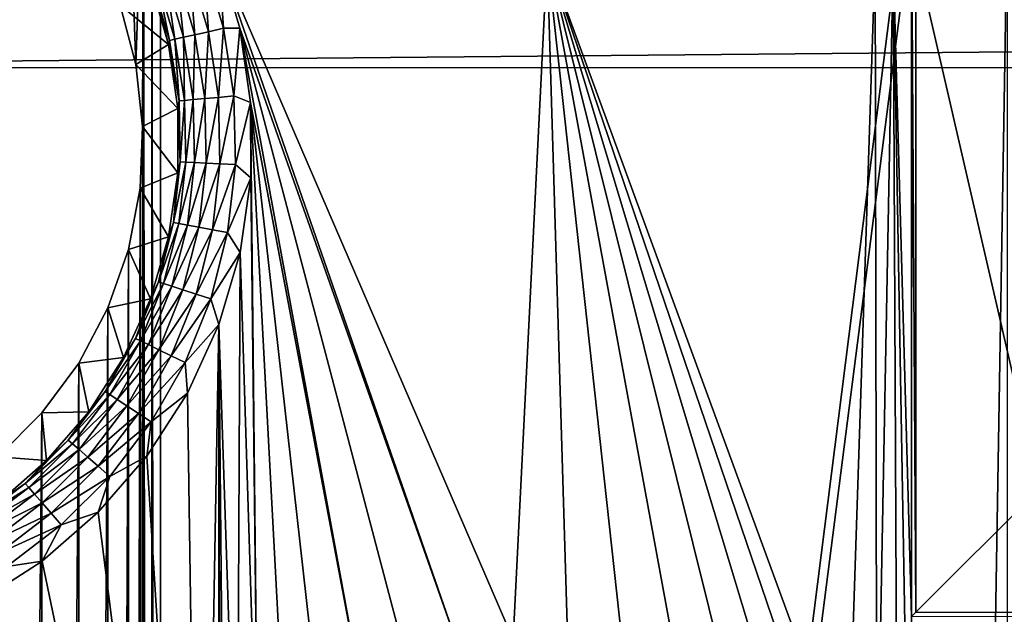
# Model space of a CAD drawing. Header units: metres. Extents: x -205 to 205, y -104 to 104.
# Tile 393 of 656: x -163 to -150, y 30 to 38. Entities that reach past the tile are written whole.
import ezdxf

# ---------------------------------------------------------------- set-up
doc = ezdxf.new("R2010")
doc.units = ezdxf.units.M
doc.layers.add('solid_01_2-CONSUMER_EHM_BOX_SW0001', color=7, linetype='CONTINUOUS')

msp = doc.modelspace()

# ---------------------------------------------------------------- linework, layer by layer
at = {"layer": 'solid_01_2-CONSUMER_EHM_BOX_SW0001'}
for points in [[(-200.010849, -74.958488), (-200.010773, 75.041512), (-0.010778, 75.04142)], [(-0.010849, -74.95858), (-200.010849, -74.958488), (-0.010778, 75.04142)], [(-161.791092, 40.620502, 63.099998), (-161.896255, 37.593998, 63.099998), (-162.001251, 40.545811, 63.099998)], [(-161.791092, 40.620502, 63.099998), (-161.804382, 36.747906, 63.099998), (-161.896255, 37.593998, 63.099998)], [(-161.791092, 40.620502, 63.099998), (-161.802826, -40.518425, 63.099998), (-161.814896, -36.645847, 63.099998)], [(-161.791092, 40.620502, 63.099998), (-161.814896, -36.645847, 63.099998), (-161.804382, 36.747906, 63.099998)], [(-161.791092, 40.620502, 63.099998), (-161.689453, -40.538452, 63.099998), (-161.802826, -40.518425, 63.099998)], [(-161.677689, 40.640488, 63.099998), (-161.689453, -40.538452, 63.099998), (-161.791092, 40.620502, 63.099998)], [(-161.677689, 40.640488, 63.099998), (-161.570435, -40.546978, 63.099998), (-161.689453, -40.538452, 63.099998)], [(-161.558655, 40.648964, 63.099998), (-161.570435, -40.546978, 63.099998), (-161.677689, 40.640488, 63.099998)], [(-161.558655, 40.648964, 63.099998), (-151.302917, 40.647495, 63.099998), (-161.570435, -40.546978, 63.099998)], [(-151.302917, 40.647495, 63.099998), (-151.303085, 39.547829, 63.099998), (-161.570435, -40.546978, 63.099998)], [(-162.001251, 40.545811, 63.099998), (-161.896255, 37.593998, 63.099998), (-162.110153, 38.404816, 63.099998)], [(-161.570435, -40.546978, 63.099998), (-151.303085, 39.547829, 63.099998), (-151.314392, -39.44878, 63.099998)], [(-151.303085, 39.547829, 63.099998), (-149.999695, 39.547642, 63.099998), (-151.314392, -39.44878, 63.099998)], [(-149.999695, 39.547642, 63.099998), (-150.011002, -39.448967, 63.099998), (-151.314392, -39.44878, 63.099998)], [(-160.701965, 38.087452, 6.024549), (-160.762558, 39.061295, 6), (-160.968933, 38.984447, 6.024549)], [(-157.467621, 29.559772, 6), (-160.762558, 39.061295, 6), (-160.476563, 38.088295, 6)], [(-160.701965, 38.087452, 6.024549), (-160.476563, 38.088295, 6), (-160.762558, 39.061295, 6)], [(-156.744141, 29.733295, 6), (-156.281998, 39.060978, 6), (-160.762558, 39.061295, 6)], [(-157.467621, 29.559772, 6), (-156.744141, 29.733295, 6), (-160.762558, 39.061295, 6)], [(-156.744141, 29.733295, 6), (-156.002777, 29.791508, 6), (-156.281998, 39.060978, 6)], [(-152.167221, 27.836452, 6), (-151.801453, 39.054802, 6), (-156.281998, 39.060978, 6)], [(-152.65033, 28.402287, 6), (-152.167221, 27.836452, 6), (-156.281998, 39.060978, 6)], [(-153.216003, 28.885574, 6), (-152.65033, 28.402287, 6), (-156.281998, 39.060978, 6)], [(-153.850327, 29.274416, 6), (-153.216003, 28.885574, 6), (-156.281998, 39.060978, 6)], [(-154.537659, 29.559238, 6), (-153.850327, 29.274416, 6), (-156.281998, 39.060978, 6)], [(-155.261093, 29.733028, 6), (-154.537659, 29.559238, 6), (-156.281998, 39.060978, 6)], [(-156.002777, 29.791508, 6), (-155.261093, 29.733028, 6), (-156.281998, 39.060978, 6)], [(-152.167221, 27.836452, 6), (-151.778564, 27.202005, 6), (-151.801453, 39.054802, 6)], [(-151.778564, 27.202005, 6), (-151.55455, 39.049561, 6), (-151.801453, 39.054802, 6)], [(-151.778564, 27.202005, 6), (-151.493958, 26.51457, 6), (-151.55455, 39.049561, 6)], [(-151.30275, 30.049522, 6), (-151.301453, 39.049522, 6), (-151.55455, 39.049561, 6)], [(-151.320389, 25.791073, 6), (-151.30275, 30.049522, 6), (-151.55455, 39.049561, 6)], [(-151.493958, 26.51457, 6), (-151.320389, 25.791073, 6), (-151.55455, 39.049561, 6)], [(-151.245132, 30.107111, 12.6), (-151.301453, 39.049522, 6), (-151.30275, 30.049522, 6)], [(-151.243851, 39.107113, 12.6), (-151.301453, 39.049522, 6), (-151.245132, 30.107111, 12.6)], [(-151.243851, 39.107113, 12.6), (-151.245132, 30.107111, 12.6), (-149.560089, 31.791676, 12.6)], [(-149.559052, 39.106869, 12.6), (-151.243851, 39.107113, 12.6), (-149.560089, 31.791676, 12.6)], [(-161.091949, 37.999382, 6.215427), (-161.166306, 38.910954, 6.097567), (-161.343613, 38.844929, 6.215427)], [(-160.907394, 38.041058, 6.097567), (-160.968933, 38.984447, 6.024549), (-161.166306, 38.910954, 6.097567)], [(-160.907394, 38.041058, 6.097567), (-161.166306, 38.910954, 6.097567), (-161.091949, 37.999382, 6.215427)], [(-160.701965, 38.087452, 6.024549), (-160.968933, 38.984447, 6.024549), (-160.907394, 38.041058, 6.097567)], [(-161.436478, 37.921577, 6.770193), (-161.604248, 38.747879, 6.560308), (-161.674606, 38.72168, 6.770193)], [(-161.363235, 37.938118, 6.560308), (-161.49205, 38.789658, 6.372272), (-161.604248, 38.747879, 6.560308)], [(-161.363235, 37.938118, 6.560308), (-161.604248, 38.747879, 6.560308), (-161.436478, 37.921577, 6.770193)], [(-161.24646, 37.964489, 6.372272), (-161.343613, 38.844929, 6.215427), (-161.49205, 38.789658, 6.372272)], [(-161.24646, 37.964489, 6.372272), (-161.49205, 38.789658, 6.372272), (-161.363235, 37.938118, 6.560308)], [(-161.091949, 37.999382, 6.215427), (-161.343613, 38.844929, 6.215427), (-161.24646, 37.964489, 6.372272)], [(-162.110153, 38.404816, 63.099998), (-161.451553, 37.866055, 6.991273), (-161.699661, 38.712353, 6.991273)], [(-161.451553, 37.866055, 6.991273), (-161.674606, 38.72168, 6.770193), (-161.699661, 38.712353, 6.991273)], [(-161.436478, 37.921577, 6.770193), (-161.674606, 38.72168, 6.770193), (-161.451553, 37.866055, 6.991273)], [(-88.563141, 38.322861, 108.5), (-173.439972, 38.335014, 108.5), (-173.501678, 37.5527, 108.5)], [(-162.110153, 38.404816, 63.099998), (-161.896255, 37.593998, 63.099998), (-161.451553, 37.866055, 6.991273)], [(-88.563141, 38.322861, 108.5), (-173.501678, 37.5527, 108.5), (-88.501671, 37.540531, 108.5)], [(-160.701965, 38.087452, 6.024549), (-160.907394, 38.041058, 6.097567), (-160.767349, 37.144325, 6.097567)], [(-160.557541, 37.162781, 6.024549), (-160.701965, 38.087452, 6.024549), (-160.767349, 37.144325, 6.097567)], [(-160.557541, 37.162781, 6.024549), (-160.476563, 38.088295, 6), (-160.701965, 38.087452, 6.024549)], [(-160.557541, 37.162781, 6.024549), (-160.329422, 37.07304, 6), (-160.476563, 38.088295, 6)], [(-158.789505, 28.886593, 6), (-160.476563, 38.088295, 6), (-160.329422, 37.07304, 6)], [(-158.155045, 29.275202, 6), (-157.467621, 29.559772, 6), (-160.476563, 38.088295, 6)], [(-158.789505, 28.886593, 6), (-158.155045, 29.275202, 6), (-160.476563, 38.088295, 6)], [(-161.307663, 37.096786, 6.770193), (-161.436478, 37.921577, 6.770193), (-161.451553, 37.866055, 6.991273)], [(-161.363235, 37.938118, 6.560308), (-161.436478, 37.921577, 6.770193), (-161.307663, 37.096786, 6.770193)], [(-161.24646, 37.964489, 6.372272), (-161.363235, 37.938118, 6.560308), (-161.232864, 37.103367, 6.560308)], [(-161.232864, 37.103367, 6.560308), (-161.363235, 37.938118, 6.560308), (-161.307663, 37.096786, 6.770193)], [(-161.091949, 37.999382, 6.215427), (-161.24646, 37.964489, 6.372272), (-161.113617, 37.113861, 6.372272)], [(-161.113617, 37.113861, 6.372272), (-161.24646, 37.964489, 6.372272), (-161.232864, 37.103367, 6.560308)], [(-160.955826, 37.127743, 6.215427), (-161.091949, 37.999382, 6.215427), (-161.113617, 37.113861, 6.372272)], [(-160.907394, 38.041058, 6.097567), (-161.091949, 37.999382, 6.215427), (-160.955826, 37.127743, 6.215427)], [(-160.767349, 37.144325, 6.097567), (-160.907394, 38.041058, 6.097567), (-160.955826, 37.127743, 6.215427)], [(-161.896255, 37.593998, 63.099998), (-161.326202, 36.993092, 6.991273), (-161.451553, 37.866055, 6.991273)], [(-161.307663, 37.096786, 6.770193), (-161.451553, 37.866055, 6.991273), (-161.326202, 36.993092, 6.991273)], [(-173.512405, -37.4473, 108.5), (-88.501671, 37.540531, 108.5), (-173.501678, 37.5527, 108.5)], [(-173.512405, -37.4473, 108.5), (-88.512413, -37.459469, 108.5), (-88.501671, 37.540531, 108.5)], [(-161.896255, 37.593998, 63.099998), (-161.804382, 36.747906, 63.099998), (-161.326202, 36.993092, 6.991273)], [(-160.955826, 37.127743, 6.215427), (-161.113617, 37.113861, 6.372272), (-161.095901, 36.253101, 6.372272)], [(-160.937668, 36.245724, 6.215427), (-160.955826, 37.127743, 6.215427), (-161.095901, 36.253101, 6.372272)], [(-160.767349, 37.144325, 6.097567), (-160.955826, 37.127743, 6.215427), (-160.937668, 36.245724, 6.215427)], [(-160.748672, 36.236908, 6.097567), (-160.767349, 37.144325, 6.097567), (-160.937668, 36.245724, 6.215427)], [(-160.557541, 37.162781, 6.024549), (-160.767349, 37.144325, 6.097567), (-160.748672, 36.236908, 6.097567)], [(-160.538284, 36.227097, 6.024549), (-160.557541, 37.162781, 6.024549), (-160.748672, 36.236908, 6.097567)], [(-160.538284, 36.227097, 6.024549), (-160.329422, 37.07304, 6), (-160.557541, 37.162781, 6.024549)], [(-161.804382, 36.747906, 63.099998), (-161.326172, 36.111176, 6.991273), (-161.326202, 36.993092, 6.991273)], [(-161.290497, 36.262177, 6.770193), (-161.307663, 37.096786, 6.770193), (-161.326202, 36.993092, 6.991273)], [(-161.290497, 36.262177, 6.770193), (-161.326202, 36.993092, 6.991273), (-161.326172, 36.111176, 6.991273)], [(-161.232864, 37.103367, 6.560308), (-161.307663, 37.096786, 6.770193), (-161.290497, 36.262177, 6.770193)], [(-161.215485, 36.258678, 6.560308), (-161.232864, 37.103367, 6.560308), (-161.290497, 36.262177, 6.770193)], [(-161.113617, 37.113861, 6.372272), (-161.232864, 37.103367, 6.560308), (-161.215485, 36.258678, 6.560308)], [(-161.095901, 36.253101, 6.372272), (-161.113617, 37.113861, 6.372272), (-161.215485, 36.258678, 6.560308)], [(-160.538284, 36.227097, 6.024549), (-160.328522, 36.043125, 6), (-160.329422, 37.07304, 6)], [(-160.22757, 27.203548, 6), (-160.329422, 37.07304, 6), (-160.328522, 36.043125, 6)], [(-159.355362, 28.403511, 6), (-158.789505, 28.886593, 6), (-160.329422, 37.07304, 6)], [(-159.838684, 27.837852, 6), (-159.355362, 28.403511, 6), (-160.329422, 37.07304, 6)], [(-160.22757, 27.203548, 6), (-159.838684, 27.837852, 6), (-160.329422, 37.07304, 6)], [(-161.804382, 36.747906, 63.099998), (-161.847717, -35.799599, 63.099998), (-161.837448, 35.901665, 63.099998)], [(-161.804382, 36.747906, 63.099998), (-161.814896, -36.645847, 63.099998), (-161.847717, -35.799599, 63.099998)], [(-161.804382, 36.747906, 63.099998), (-161.837448, 35.901665, 63.099998), (-161.326172, 36.111176, 6.991273)], [(-161.385269, 35.432789, 6.770193), (-161.290497, 36.262177, 6.770193), (-161.326172, 36.111176, 6.991273)], [(-161.215485, 36.258678, 6.560308), (-161.290497, 36.262177, 6.770193), (-161.385269, 35.432789, 6.770193)], [(-161.311401, 35.419273, 6.560308), (-161.215485, 36.258678, 6.560308), (-161.385269, 35.432789, 6.770193)], [(-161.095901, 36.253101, 6.372272), (-161.215485, 36.258678, 6.560308), (-161.311401, 35.419273, 6.560308)], [(-161.193649, 35.397728, 6.372272), (-161.095901, 36.253101, 6.372272), (-161.311401, 35.419273, 6.560308)], [(-160.937668, 36.245724, 6.215427), (-161.095901, 36.253101, 6.372272), (-161.193649, 35.397728, 6.372272)], [(-161.037827, 35.369225, 6.215427), (-160.937668, 36.245724, 6.215427), (-161.193649, 35.397728, 6.372272)], [(-160.748672, 36.236908, 6.097567), (-160.937668, 36.245724, 6.215427), (-161.037827, 35.369225, 6.215427)], [(-160.851715, 35.335171, 6.097567), (-160.748672, 36.236908, 6.097567), (-161.037827, 35.369225, 6.215427)], [(-160.538284, 36.227097, 6.024549), (-160.748672, 36.236908, 6.097567), (-160.851715, 35.335171, 6.097567)], [(-160.644547, 35.297268, 6.024549), (-160.538284, 36.227097, 6.024549), (-160.851715, 35.335171, 6.097567)], [(-160.644547, 35.297268, 6.024549), (-160.328522, 36.043125, 6), (-160.538284, 36.227097, 6.024549)], [(-161.837448, 35.901665, 63.099998), (-161.451431, 35.238201, 6.991273), (-161.326172, 36.111176, 6.991273)], [(-161.385269, 35.432789, 6.770193), (-161.326172, 36.111176, 6.991273), (-161.451431, 35.238201, 6.991273)], [(-160.644547, 35.297268, 6.024549), (-160.474228, 35.026031, 6), (-160.328522, 36.043125, 6)], [(-160.22757, 27.203548, 6), (-160.328522, 36.043125, 6), (-160.474228, 35.026031, 6)], [(-161.837448, 35.901665, 63.099998), (-161.847717, -35.799599, 63.099998), (-162.008255, -34.962471, 63.099998)], [(-161.837448, 35.901665, 63.099998), (-162.008255, -34.962471, 63.099998), (-161.99823, 35.064583, 63.099998)], [(-161.837448, 35.901665, 63.099998), (-161.99823, 35.064583, 63.099998), (-161.451431, 35.238201, 6.991273)], [(-161.590286, 34.623566, 6.770193), (-161.385269, 35.432789, 6.770193), (-161.451431, 35.238201, 6.991273)], [(-161.311401, 35.419273, 6.560308), (-161.385269, 35.432789, 6.770193), (-161.590286, 34.623566, 6.770193)], [(-161.51889, 34.600281, 6.560308), (-161.311401, 35.419273, 6.560308), (-161.590286, 34.623566, 6.770193)], [(-161.193649, 35.397728, 6.372272), (-161.311401, 35.419273, 6.560308), (-161.51889, 34.600281, 6.560308)], [(-161.405075, 34.563156, 6.372272), (-161.193649, 35.397728, 6.372272), (-161.51889, 34.600281, 6.560308)], [(-161.037827, 35.369225, 6.215427), (-161.193649, 35.397728, 6.372272), (-161.405075, 34.563156, 6.372272)], [(-161.254501, 34.514038, 6.215427), (-161.037827, 35.369225, 6.215427), (-161.405075, 34.563156, 6.372272)], [(-160.851715, 35.335171, 6.097567), (-161.037827, 35.369225, 6.215427), (-161.254501, 34.514038, 6.215427)], [(-161.99823, 35.064583, 63.099998), (-161.699463, 34.39188, 6.991273), (-161.451431, 35.238201, 6.991273)], [(-161.590286, 34.623566, 6.770193), (-161.451431, 35.238201, 6.991273), (-161.699463, 34.39188, 6.991273)], [(-161.074615, 34.455364, 6.097567), (-160.851715, 35.335171, 6.097567), (-161.254501, 34.514038, 6.215427)], [(-160.644547, 35.297268, 6.024549), (-160.851715, 35.335171, 6.097567), (-161.074615, 34.455364, 6.097567)], [(-160.87439, 34.390049, 6.024549), (-160.644547, 35.297268, 6.024549), (-161.074615, 34.455364, 6.097567)], [(-160.87439, 34.390049, 6.024549), (-160.474228, 35.026031, 6), (-160.644547, 35.297268, 6.024549)], [(-161.99823, 35.064583, 63.099998), (-162.288254, -34.164326, 63.099998), (-162.278458, 34.266518, 63.099998)], [(-161.99823, 35.064583, 63.099998), (-162.008255, -34.962471, 63.099998), (-162.288254, -34.164326, 63.099998)], [(-161.99823, 35.064583, 63.099998), (-162.278458, 34.266518, 63.099998), (-161.699463, 34.39188, 6.991273)], [(-160.87439, 34.390049, 6.024549), (-160.763412, 34.040085, 6), (-160.474228, 35.026031, 6)], [(-160.512421, 26.516216, 6), (-160.474228, 35.026031, 6), (-160.763412, 34.040085, 6)], [(-160.512421, 26.516216, 6), (-160.22757, 27.203548, 6), (-160.474228, 35.026031, 6)], [(-161.90184, 33.849102, 6.770193), (-161.590286, 34.623566, 6.770193), (-161.699463, 34.39188, 6.991273)], [(-161.51889, 34.600281, 6.560308), (-161.590286, 34.623566, 6.770193), (-161.90184, 33.849102, 6.770193)], [(-161.834229, 33.816463, 6.560308), (-161.51889, 34.600281, 6.560308), (-161.90184, 33.849102, 6.770193)], [(-161.405075, 34.563156, 6.372272), (-161.51889, 34.600281, 6.560308), (-161.834229, 33.816463, 6.560308)], [(-161.72641, 33.764427, 6.372272), (-161.405075, 34.563156, 6.372272), (-161.834229, 33.816463, 6.560308)], [(-161.254501, 34.514038, 6.215427), (-161.405075, 34.563156, 6.372272), (-161.72641, 33.764427, 6.372272)], [(-161.583755, 33.69558, 6.215427), (-161.254501, 34.514038, 6.215427), (-161.72641, 33.764427, 6.372272)], [(-161.074615, 34.455364, 6.097567), (-161.254501, 34.514038, 6.215427), (-161.583755, 33.69558, 6.215427)], [(-161.413361, 33.613338, 6.097567), (-161.074615, 34.455364, 6.097567), (-161.583755, 33.69558, 6.215427)], [(-160.87439, 34.390049, 6.024549), (-161.074615, 34.455364, 6.097567), (-161.413361, 33.613338, 6.097567)], [(-162.278458, 34.266518, 63.099998), (-162.065216, 33.589382, 6.991273), (-161.699463, 34.39188, 6.991273)], [(-161.90184, 33.849102, 6.770193), (-161.699463, 34.39188, 6.991273), (-162.065216, 33.589382, 6.991273)], [(-161.223679, 33.521793, 6.024549), (-160.87439, 34.390049, 6.024549), (-161.413361, 33.613338, 6.097567)], [(-161.223679, 33.521793, 6.024549), (-160.763412, 34.040085, 6), (-160.87439, 34.390049, 6.024549)], [(-162.278458, 34.266518, 63.099998), (-162.687775, -33.410549, 63.099998), (-162.678192, 33.512852, 63.099998)], [(-162.278458, 34.266518, 63.099998), (-162.288254, -34.164326, 63.099998), (-162.687775, -33.410549, 63.099998)], [(-162.278458, 34.266518, 63.099998), (-162.678192, 33.512852, 63.099998), (-162.065216, 33.589382, 6.991273)], [(-161.223679, 33.521793, 6.024549), (-161.19133, 33.103275, 6), (-160.763412, 34.040085, 6)], [(-160.763412, 34.040085, 6), (-161.19133, 33.103275, 6), (-161.004135, 20.350912, 6)], [(-160.763412, 34.040085, 6), (-161.004135, 20.350912, 6), (-160.777832, -33.9258, 6)], [(-160.751923, -24.948938, 6), (-160.763412, 34.040085, 6), (-160.777832, -33.9258, 6)], [(-160.744766, 25.051062, 6), (-160.763412, 34.040085, 6), (-160.751923, -24.948938, 6)], [(-160.686249, 25.792782, 6), (-160.512421, 26.516216, 6), (-160.763412, 34.040085, 6)], [(-160.744766, 25.051062, 6), (-160.686249, 25.792782, 6), (-160.763412, 34.040085, 6)], [(-162.314346, 33.123348, 6.770193), (-161.90184, 33.849102, 6.770193), (-162.065216, 33.589382, 6.991273)], [(-161.834229, 33.816463, 6.560308), (-161.90184, 33.849102, 6.770193), (-162.314346, 33.123348, 6.770193)], [(-162.251694, 33.081947, 6.560308), (-161.834229, 33.816463, 6.560308), (-162.314346, 33.123348, 6.770193)], [(-161.72641, 33.764427, 6.372272), (-161.834229, 33.816463, 6.560308), (-162.251694, 33.081947, 6.560308)], [(-162.151825, 33.015938, 6.372272), (-161.72641, 33.764427, 6.372272), (-162.251694, 33.081947, 6.560308)], [(-161.583755, 33.69558, 6.215427), (-161.72641, 33.764427, 6.372272), (-162.151825, 33.015938, 6.372272)], [(-162.019684, 32.9286, 6.215427), (-161.583755, 33.69558, 6.215427), (-162.151825, 33.015938, 6.372272)], [(-161.413361, 33.613338, 6.097567), (-161.583755, 33.69558, 6.215427), (-162.019684, 32.9286, 6.215427)], [(-162.678192, 33.512852, 63.099998), (-163.189926, -32.730389, 63.099998), (-163.180542, 32.832836, 63.099998)], [(-162.678192, 33.512852, 63.099998), (-162.687775, -33.410549, 63.099998), (-163.189926, -32.730389, 63.099998)], [(-162.678192, 33.512852, 63.099998), (-163.180542, 32.832836, 63.099998), (-162.541275, 32.846996, 6.991273)], [(-162.678192, 33.512852, 63.099998), (-162.541275, 32.846996, 6.991273), (-162.065216, 33.589382, 6.991273)], [(-162.314346, 33.123348, 6.770193), (-162.065216, 33.589382, 6.991273), (-162.541275, 32.846996, 6.991273)], [(-161.861832, 32.82428, 6.097567), (-161.413361, 33.613338, 6.097567), (-162.019684, 32.9286, 6.215427)], [(-161.223679, 33.521793, 6.024549), (-161.413361, 33.613338, 6.097567), (-161.861832, 32.82428, 6.097567)], [(-161.686127, 32.708153, 6.024549), (-161.223679, 33.521793, 6.024549), (-161.861832, 32.82428, 6.097567)], [(-161.686127, 32.708153, 6.024549), (-161.19133, 33.103275, 6), (-161.223679, 33.521793, 6.024549)], [(-162.820328, 32.459389, 6.770193), (-162.314346, 33.123348, 6.770193), (-162.541275, 32.846996, 6.991273)], [(-162.251694, 33.081947, 6.560308), (-162.314346, 33.123348, 6.770193), (-162.820328, 32.459389, 6.770193)], [(-162.763794, 32.409969, 6.560308), (-162.251694, 33.081947, 6.560308), (-162.820328, 32.459389, 6.770193)], [(-162.151825, 33.015938, 6.372272), (-162.251694, 33.081947, 6.560308), (-162.763794, 32.409969, 6.560308)], [(-161.19133, 33.103275, 6), (-161.746231, 32.240448, 6), (-161.004135, 20.350912, 6)], [(-161.686127, 32.708153, 6.024549), (-161.746231, 32.240448, 6), (-161.19133, 33.103275, 6)], [(-162.673676, 32.331177, 6.372272), (-162.151825, 33.015938, 6.372272), (-162.763794, 32.409969, 6.560308)], [(-162.019684, 32.9286, 6.215427), (-162.151825, 33.015938, 6.372272), (-162.673676, 32.331177, 6.372272)], [(-163.180542, 32.832836, 63.099998), (-163.189926, -32.730389, 63.099998), (-163.793259, -32.126884, 63.099998)], [(-163.180542, 32.832836, 63.099998), (-163.793259, -32.126884, 63.099998), (-163.784042, 32.229504, 63.099998)], [(-163.180542, 32.832836, 63.099998), (-163.784042, 32.229504, 63.099998), (-163.117996, 32.179779, 6.991273)], [(-163.180542, 32.832836, 63.099998), (-163.117996, 32.179779, 6.991273), (-162.541275, 32.846996, 6.991273)], [(-162.820328, 32.459389, 6.770193), (-162.541275, 32.846996, 6.991273), (-163.117996, 32.179779, 6.991273)], [(-162.554413, 32.226929, 6.215427), (-162.019684, 32.9286, 6.215427), (-162.673676, 32.331177, 6.372272)], [(-161.861832, 32.82428, 6.097567), (-162.019684, 32.9286, 6.215427), (-162.554413, 32.226929, 6.215427)], [(-162.411972, 32.102402, 6.097567), (-161.861832, 32.82428, 6.097567), (-162.554413, 32.226929, 6.215427)], [(-161.686127, 32.708153, 6.024549), (-161.861832, 32.82428, 6.097567), (-162.411972, 32.102402, 6.097567)], [(-162.253403, 31.963785, 6.024549), (-161.686127, 32.708153, 6.024549), (-162.411972, 32.102402, 6.097567)], [(-162.253403, 31.963785, 6.024549), (-161.746231, 32.240448, 6), (-161.686127, 32.708153, 6.024549)], [(-163.410706, 31.869188, 6.770193), (-162.820328, 32.459389, 6.770193), (-163.117996, 32.179779, 6.991273)], [(-162.763794, 32.409969, 6.560308), (-162.820328, 32.459389, 6.770193), (-163.410706, 31.869188, 6.770193)], [(-163.361298, 31.812643, 6.560308), (-162.763794, 32.409969, 6.560308), (-163.410706, 31.869188, 6.770193)], [(-162.673676, 32.331177, 6.372272), (-162.763794, 32.409969, 6.560308), (-163.361298, 31.812643, 6.560308)], [(-163.282532, 31.722486, 6.372272), (-162.673676, 32.331177, 6.372272), (-163.361298, 31.812643, 6.560308)], [(-162.554413, 32.226929, 6.215427), (-162.673676, 32.331177, 6.372272), (-163.282532, 31.722486, 6.372272)], [(-163.784042, 32.229504, 63.099998), (-163.727386, 31.644045, 6.991273), (-163.117996, 32.179779, 6.991273)], [(-163.410706, 31.869188, 6.770193), (-163.117996, 32.179779, 6.991273), (-163.727386, 31.644045, 6.991273)], [(-163.178314, 31.603203, 6.215427), (-162.554413, 32.226929, 6.215427), (-163.282532, 31.722486, 6.372272)], [(-162.411972, 32.102402, 6.097567), (-162.554413, 32.226929, 6.215427), (-163.178314, 31.603203, 6.215427)], [(-161.746231, 32.240448, 6), (-162.409973, 31.47365, 6), (-161.004135, 20.350912, 6)], [(-162.253403, 31.963785, 6.024549), (-162.409973, 31.47365, 6), (-161.746231, 32.240448, 6)], [(-163.053833, 31.460718, 6.097567), (-162.411972, 32.102402, 6.097567), (-163.178314, 31.603203, 6.215427)], [(-162.253403, 31.963785, 6.024549), (-162.411972, 32.102402, 6.097567), (-163.053833, 31.460718, 6.097567)], [(-162.915253, 31.302111, 6.024549), (-162.253403, 31.963785, 6.024549), (-163.053833, 31.460718, 6.097567)], [(-162.915253, 31.302111, 6.024549), (-162.409973, 31.47365, 6), (-162.253403, 31.963785, 6.024549)], [(-164.074799, 31.363386, 6.770193), (-163.410706, 31.869188, 6.770193), (-163.727386, 31.644045, 6.991273)], [(-163.361298, 31.812643, 6.560308), (-163.410706, 31.869188, 6.770193), (-164.074799, 31.363386, 6.770193)], [(-164.033417, 31.300734, 6.560308), (-163.361298, 31.812643, 6.560308), (-164.074799, 31.363386, 6.770193)], [(-163.282532, 31.722486, 6.372272), (-163.361298, 31.812643, 6.560308), (-164.033417, 31.300734, 6.560308)], [(-151.245132, 30.107111, 12.6), (-140.934509, 30.105637, 12.6), (-149.560089, 31.791676, 12.6)], [(-163.967438, 31.20084, 6.372272), (-163.282532, 31.722486, 6.372272), (-164.033417, 31.300734, 6.560308)], [(-163.178314, 31.603203, 6.215427), (-163.282532, 31.722486, 6.372272), (-163.967438, 31.20084, 6.372272)], [(-163.880142, 31.068672, 6.215427), (-163.178314, 31.603203, 6.215427), (-163.967438, 31.20084, 6.372272)], [(-163.053833, 31.460718, 6.097567), (-163.178314, 31.603203, 6.215427), (-163.880142, 31.068672, 6.215427)], [(-162.409973, 31.47365, 6), (-163.177048, 30.806297, 6), (-161.004135, 20.350912, 6)], [(-162.915253, 31.302111, 6.024549), (-163.177048, 30.806297, 6), (-162.409973, 31.47365, 6)], [(-163.775864, 30.910795, 6.097567), (-163.053833, 31.460718, 6.097567), (-163.880142, 31.068672, 6.215427)], [(-162.915253, 31.302111, 6.024549), (-163.053833, 31.460718, 6.097567), (-163.775864, 30.910795, 6.097567)], [(-163.65979, 30.735056, 6.024549), (-162.915253, 31.302111, 6.024549), (-163.775864, 30.910795, 6.097567)], [(-163.65979, 30.735056, 6.024549), (-163.177048, 30.806297, 6), (-162.915253, 31.302111, 6.024549)], [(-163.177048, 30.806297, 6), (-164.040939, 30.248096, 6), (-161.004135, 20.350912, 6)], [(-163.65979, 30.735056, 6.024549), (-164.040939, 30.248096, 6), (-163.177048, 30.806297, 6)], [(-164.040939, 30.248096, 6), (-164.979462, 29.817406, 6), (-161.004135, 20.350912, 6)], [(-134.563721, 30.076925, 9.414596), (-151.245132, 30.107111, 12.6), (-151.30275, 30.049522, 6)], [(-139.491333, 30.0961, 11.531049), (-140.934509, 30.105637, 12.6), (-151.245132, 30.107111, 12.6)], [(-137.934891, 30.088072, 10.63655), (-139.491333, 30.0961, 11.531049), (-151.245132, 30.107111, 12.6)], [(-136.28476, 30.08165, 9.927757), (-137.934891, 30.088072, 10.63655), (-151.245132, 30.107111, 12.6)], [(-134.563721, 30.076925, 9.414596), (-136.28476, 30.08165, 9.927757), (-151.245132, 30.107111, 12.6)]]:
    msp.add_3dface(points, dxfattribs=at)

doc.saveas('drawing.dxf')
